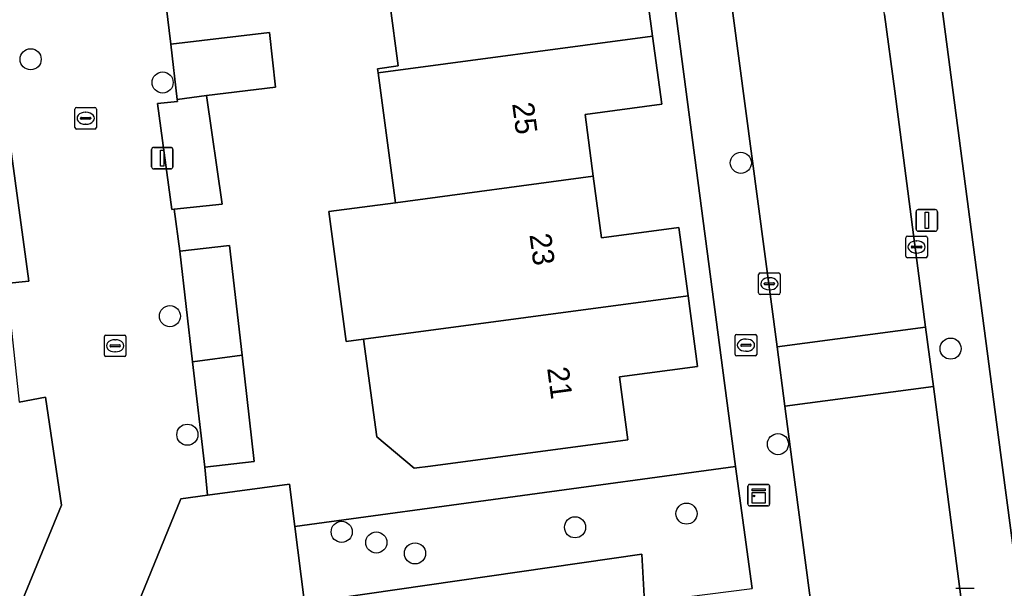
# Model space of a CAD drawing. Extents: x 161084 to 161928, y 385354 to 386522.
# Drawn here: x 161207.11 to 161252.7, y 386012.33 to 386038.67 of the extents above; entities that cross this region are included whole.
import ezdxf

# ---------------------------------------------------------------- set-up
doc = ezdxf.new("R2010")
doc.units = 0
for name, color, linetype in [('IMGEO_Boom', 7, 'Continuous'), ('IMGEO_Brandkraan', 7, 'Continuous'), ('IMGEO_Erf', 7, 'Continuous'), ('IMGEO_Groenvoorziening', 7, 'Continuous'), ('IMGEO_Kast', 7, 'Continuous'), ('IMGEO_Kolk', 7, 'Continuous'), ('IMGEO_Lichtmast', 7, 'Continuous'), ('IMGEO_Pand', 7, 'Continuous'), ('IMGEO_Pand_nummerreeks', 7, 'Continuous'), ('IMGEO_Parkeervlak_open', 7, 'Continuous'), ('IMGEO_Rijbaan_lokaal_open', 7, 'Continuous'), ('IMGEO_Voetpad_open', 7, 'Continuous')]:
    doc.layers.add(name, color=color, linetype=linetype)

msp = doc.modelspace()

# ---------------------------------------------------------------- linework, layer by layer
at = {"layer": 'IMGEO_Boom'}
for centre in [(161207.619, 386036.833), (161213.731, 386035.758), (161240.504, 386032.037), (161214.067, 386024.936), (161250.214, 386023.431), (161214.875, 386019.445), (161242.22, 386019.009), (161237.987, 386015.791), (161222.023, 386014.945), (161232.827, 386015.157), (161223.625, 386014.454), (161225.416, 386013.948)]:
    msp.add_circle(centre, 0.489, dxfattribs=at)
at = {"layer": 'IMGEO_Brandkraan'}
for p, q in [((161240.314, 386024.092), (161241.166, 386024.092)), ((161240.239, 386023.166), (161240.239, 386024.018)), ((161240.541, 386023.635), (161240.939, 386023.635)), ((161240.727, 386023.872), (161240.752, 386023.872)), ((161241.24, 386024.018), (161241.24, 386023.166)), ((161240.498, 386023.586), (161240.498, 386023.598)), ((161240.936, 386023.549), (161240.538, 386023.549)), ((161240.75, 386023.312), (161240.725, 386023.312)), ((161240.982, 386023.598), (161240.982, 386023.586)), ((161241.166, 386023.092), (161240.314, 386023.092))]:
    msp.add_line(p, q, dxfattribs=at)
for points in [[(161240.314, 386024.092), (161241.166, 386024.092)], [(161240.239, 386023.166), (161240.239, 386024.018)], [(161241.24, 386024.018), (161241.24, 386023.166)], [(161241.166, 386023.092), (161240.314, 386023.092)]]:
    msp.add_lwpolyline(points, dxfattribs=at)
for centre, radius, start, end in [((161240.316, 386024.016), 0.0765, 91.552, 178.448), ((161240.316, 386024.016), 0.0765, 91.552, 178.448), ((161241.164, 386024.016), 0.0765, 1.552, 88.448), ((161241.164, 386024.016), 0.0765, 1.552, 88.448), ((161240.538, 386023.595), 0.0403, 85.8775, 175.7526), ((161240.943, 386023.597), 0.0386, 1.7309, 96.639), ((161240.535, 386023.585), 0.0366, 178.938, 274.7102), ((161240.939, 386023.592), 0.043, 264.8664, 352.4533), ((161240.316, 386023.168), 0.0765, 181.552, 268.448), ((161240.316, 386023.168), 0.0765, 181.552, 268.448), ((161241.164, 386023.168), 0.0765, 271.552, 358.448), ((161241.164, 386023.168), 0.0765, 271.552, 358.448)]:
    msp.add_arc(centre, radius, start, end, dxfattribs=at)
for centre, major_axis, ratio, start_param, end_param in [((161240.726, 386023.592), (-0.387, 0.002), 0.722429, 4.712389, 7.853982), ((161240.751, 386023.592), (-0.39, 0.002), 0.717154, 1.570796, 4.712389)]:
    msp.add_ellipse(centre, major_axis=major_axis, ratio=ratio, start_param=start_param, end_param=end_param, dxfattribs=at)
at = {"layer": 'IMGEO_Erf'}
for points in [[(161235.653, 386146.984), (161252.413, 386019.447), (161255.001, 386000)], [(161213.267, 386044.518), (161214.11, 386037.525), (161218.674, 386038.068), (161218.96, 386035.538), (161215.769, 386035.157), (161216.483, 386030.121), (161214.266, 386029.893), (161214.529, 386027.941), (161216.825, 386028.205), (161217.41, 386023.125), (161217.976, 386018.207), (161215.68, 386017.942), (161215.81, 386016.641), (161219.604, 386017.149), (161219.851, 386015.193), (161240.25, 386017.971), (161227.386, 386115.76)], [(161235.616, 386043.911), (161236.417, 386037.898), (161236.837, 386034.746), (161233.29, 386034.274), (161233.671, 386031.412), (161234.051, 386028.562), (161237.638, 386029.039), (161238.059, 386025.878), (161238.496, 386022.598), (161234.89, 386022.118), (161235.278, 386019.21), (161226.13, 386017.991), (161225.372, 386017.89), (161223.641, 386019.342), (161223.038, 386023.876), (161222.223, 386023.767), (161221.422, 386029.778), (161224.505, 386030.189), (161223.704, 386036.203), (161223.679, 386036.394), (161224.643, 386036.522), (161223.866, 386042.343)], [(161206.468, 386026.449), (161207.532, 386026.563), (161206.269, 386035.856)], [(161202.374, 386000), (161209.044, 386016.179), (161208.309, 386021.187), (161207.094, 386020.958)]]:
    msp.add_lwpolyline(points, dxfattribs=at)
at = {"layer": 'IMGEO_Groenvoorziening'}
msp.add_lwpolyline([(161235.912, 386013.916), (161236.037, 386011.685), (161241.032, 386012.318), (161240.25, 386017.971), (161219.851, 386015.193), (161220.291, 386011.785), (161220.321, 386011.653)], close=True, dxfattribs=at)
at = {"layer": 'IMGEO_Kast'}
for p, q in [((161240.832, 386016.221), (161240.832, 386017.062)), ((161240.832, 386017.062), (161240.832, 386016.221)), ((161240.907, 386017.146), (161241.748, 386017.146)), ((161241.748, 386017.146), (161240.907, 386017.146)), ((161241.832, 386017.071), (161241.832, 386016.23)), ((161241.832, 386016.23), (161241.832, 386017.071)), ((161241.757, 386016.146), (161240.916, 386016.146)), ((161240.916, 386016.146), (161241.757, 386016.146))]:
    msp.add_line(p, q, dxfattribs=at)
for points in [[(161241.027, 386016.936), (161241.627, 386016.936), (161241.627, 386016.851), (161241.027, 386016.851), (161241.027, 386016.936)], [(161241.027, 386016.761), (161241.627, 386016.761), (161241.627, 386016.272), (161241.027, 386016.272), (161241.027, 386016.761)]]:
    msp.add_lwpolyline(points, dxfattribs=at)
msp.add_circle((161241.111, 386016.61), 0.0377, dxfattribs=at)
for centre, start, end in [((161240.91, 386017.068), 92.4484, 184.2845), ((161240.91, 386017.068), 92.4484, 184.2845), ((161241.754, 386017.068), 2.4484, 94.2845), ((161241.754, 386017.068), 2.4484, 94.2845), ((161240.91, 386016.224), 182.4484, 274.2845), ((161240.91, 386016.224), 182.4484, 274.2845), ((161241.754, 386016.224), 272.4484, 4.2845), ((161241.754, 386016.224), 272.4484, 4.2845)]:
    msp.add_arc(centre, 0.0779, start, end, dxfattribs=at)
at = {"layer": 'IMGEO_Kolk'}
for p, q in [((161209.741, 386034.6), (161210.593, 386034.6)), ((161209.666, 386033.674), (161209.666, 386034.526)), ((161209.968, 386034.143), (161210.366, 386034.143)), ((161210.154, 386034.38), (161210.179, 386034.38)), ((161210.667, 386034.526), (161210.667, 386033.674)), ((161209.925, 386034.094), (161209.925, 386034.106)), ((161210.363, 386034.057), (161209.965, 386034.057)), ((161210.177, 386033.82), (161210.152, 386033.82)), ((161210.409, 386034.106), (161210.409, 386034.094)), ((161210.593, 386033.6), (161209.741, 386033.6)), ((161248.214, 386028.64), (161249.066, 386028.64)), ((161248.139, 386027.714), (161248.139, 386028.566)), ((161248.441, 386028.183), (161248.839, 386028.183)), ((161248.627, 386028.42), (161248.652, 386028.42)), ((161249.14, 386028.566), (161249.14, 386027.714)), ((161248.398, 386028.134), (161248.398, 386028.146)), ((161248.836, 386028.097), (161248.438, 386028.097)), ((161248.65, 386027.86), (161248.625, 386027.86)), ((161248.882, 386028.146), (161248.882, 386028.134)), ((161249.066, 386027.64), (161248.214, 386027.64)), ((161241.323, 386026.01), (161241.323, 386026.862)), ((161241.398, 386026.936), (161242.25, 386026.936)), ((161242.324, 386026.862), (161242.324, 386026.01)), ((161241.582, 386026.43), (161241.582, 386026.442)), ((161242.02, 386026.393), (161241.622, 386026.393)), ((161241.625, 386026.479), (161242.023, 386026.479)), ((161241.811, 386026.716), (161241.836, 386026.716)), ((161242.066, 386026.442), (161242.066, 386026.43)), ((161242.25, 386025.936), (161241.398, 386025.936)), ((161241.834, 386026.156), (161241.809, 386026.156)), ((161211.032, 386023.136), (161211.032, 386023.988)), ((161211.107, 386024.062), (161211.959, 386024.062)), ((161211.52, 386023.842), (161211.545, 386023.842)), ((161212.033, 386023.988), (161212.033, 386023.136)), ((161211.291, 386023.556), (161211.291, 386023.568)), ((161211.729, 386023.519), (161211.331, 386023.519)), ((161211.334, 386023.605), (161211.732, 386023.605)), ((161211.543, 386023.282), (161211.518, 386023.282)), ((161211.775, 386023.568), (161211.775, 386023.556)), ((161211.959, 386023.062), (161211.107, 386023.062)), ((161250.453, 386012.331), (161251.305, 386012.331))]:
    msp.add_line(p, q, dxfattribs=at)
for points in [[(161209.741, 386034.6), (161210.593, 386034.6)], [(161209.666, 386033.674), (161209.666, 386034.526)], [(161210.667, 386034.526), (161210.667, 386033.674)], [(161210.593, 386033.6), (161209.741, 386033.6)], [(161248.214, 386028.64), (161249.066, 386028.64)], [(161248.139, 386027.714), (161248.139, 386028.566)], [(161249.14, 386028.566), (161249.14, 386027.714)], [(161249.066, 386027.64), (161248.214, 386027.64)], [(161241.323, 386026.01), (161241.323, 386026.862)], [(161241.398, 386026.936), (161242.25, 386026.936)], [(161242.324, 386026.862), (161242.324, 386026.01)], [(161242.25, 386025.936), (161241.398, 386025.936)], [(161211.032, 386023.136), (161211.032, 386023.988)], [(161211.107, 386024.062), (161211.959, 386024.062)], [(161212.033, 386023.988), (161212.033, 386023.136)], [(161211.959, 386023.062), (161211.107, 386023.062)], [(161250.453, 386012.331), (161251.305, 386012.331)]]:
    msp.add_lwpolyline(points, dxfattribs=at)
for centre, radius, start, end in [((161209.743, 386034.524), 0.0765, 91.552, 178.448), ((161209.743, 386034.524), 0.0765, 91.552, 178.448), ((161210.591, 386034.524), 0.0765, 1.552, 88.448), ((161210.591, 386034.524), 0.0765, 1.552, 88.448), ((161209.965, 386034.103), 0.0403, 85.8775, 175.7526), ((161210.37, 386034.105), 0.0386, 1.7309, 96.639), ((161209.743, 386033.676), 0.0765, 181.552, 268.448), ((161209.743, 386033.676), 0.0765, 181.552, 268.448), ((161209.962, 386034.093), 0.0366, 178.938, 274.7102), ((161210.366, 386034.1), 0.043, 264.8664, 352.4533), ((161210.591, 386033.676), 0.0765, 271.552, 358.448), ((161210.591, 386033.676), 0.0765, 271.552, 358.448), ((161248.216, 386028.564), 0.0765, 91.552, 178.448), ((161248.216, 386028.564), 0.0765, 91.552, 178.448), ((161249.064, 386028.564), 0.0765, 1.552, 88.448), ((161249.064, 386028.564), 0.0765, 1.552, 88.448), ((161248.438, 386028.143), 0.0403, 85.8775, 175.7526), ((161248.843, 386028.145), 0.0386, 1.7309, 96.639), ((161248.435, 386028.133), 0.0366, 178.938, 274.7102), ((161248.839, 386028.14), 0.043, 264.8664, 352.4533), ((161248.216, 386027.716), 0.0765, 181.552, 268.448), ((161248.216, 386027.716), 0.0765, 181.552, 268.448), ((161249.064, 386027.716), 0.0765, 271.552, 358.448), ((161249.064, 386027.716), 0.0765, 271.552, 358.448), ((161241.4, 386026.86), 0.0765, 91.552, 178.448), ((161241.4, 386026.86), 0.0765, 91.552, 178.448), ((161242.248, 386026.86), 0.0765, 1.552, 88.448), ((161242.248, 386026.86), 0.0765, 1.552, 88.448), ((161241.622, 386026.439), 0.0403, 85.8775, 175.7526), ((161241.619, 386026.429), 0.0366, 178.938, 274.7102), ((161242.023, 386026.436), 0.043, 264.8664, 352.4533), ((161242.027, 386026.441), 0.0386, 1.7309, 96.639), ((161241.4, 386026.012), 0.0765, 181.552, 268.448), ((161241.4, 386026.012), 0.0765, 181.552, 268.448), ((161242.248, 386026.012), 0.0765, 271.552, 358.448), ((161242.248, 386026.012), 0.0765, 271.552, 358.448), ((161211.109, 386023.986), 0.0765, 91.552, 178.448), ((161211.109, 386023.986), 0.0765, 91.552, 178.448), ((161211.957, 386023.986), 0.0765, 1.552, 88.448), ((161211.957, 386023.986), 0.0765, 1.552, 88.448), ((161211.331, 386023.565), 0.0403, 85.8775, 175.7526), ((161211.328, 386023.555), 0.0366, 178.938, 274.7102), ((161211.732, 386023.562), 0.043, 264.8664, 352.4533), ((161211.736, 386023.567), 0.0386, 1.7309, 96.639), ((161211.109, 386023.138), 0.0765, 181.552, 268.448), ((161211.109, 386023.138), 0.0765, 181.552, 268.448), ((161211.957, 386023.138), 0.0765, 271.552, 358.448), ((161211.957, 386023.138), 0.0765, 271.552, 358.448)]:
    msp.add_arc(centre, radius, start, end, dxfattribs=at)
for centre, major_axis, ratio, start_param, end_param in [((161210.153, 386034.1), (-0.387, 0.002), 0.722429, 4.712389, 7.853982), ((161210.178, 386034.1), (-0.39, 0.002), 0.717154, 1.570796, 4.712389), ((161248.626, 386028.14), (-0.387, 0.002), 0.722429, 4.712389, 7.853982), ((161248.651, 386028.14), (-0.39, 0.002), 0.717154, 1.570796, 4.712389), ((161241.81, 386026.436), (-0.387, 0.002), 0.722429, 4.712389, 7.853982), ((161241.835, 386026.436), (-0.39, 0.002), 0.717154, 1.570796, 4.712389), ((161211.519, 386023.562), (-0.387, 0.002), 0.722429, 4.712389, 7.853982), ((161211.544, 386023.562), (-0.39, 0.002), 0.717154, 1.570796, 4.712389)]:
    msp.add_ellipse(centre, major_axis=major_axis, ratio=ratio, start_param=start_param, end_param=end_param, dxfattribs=at)
at = {"layer": 'IMGEO_Lichtmast'}
for p, q in [((161213.318, 386032.753), (161214.108, 386032.753)), ((161214.108, 386032.753), (161213.318, 386032.753)), ((161213.218, 386031.853), (161213.218, 386032.653)), ((161213.218, 386032.653), (161213.218, 386031.853)), ((161214.208, 386032.653), (161214.208, 386031.853)), ((161214.208, 386031.853), (161214.208, 386032.653)), ((161214.108, 386031.753), (161213.318, 386031.753)), ((161213.318, 386031.753), (161214.108, 386031.753)), ((161248.618, 386028.969), (161248.618, 386029.769)), ((161248.618, 386029.769), (161248.618, 386028.969)), ((161248.718, 386029.869), (161249.508, 386029.869)), ((161249.508, 386029.869), (161248.718, 386029.869)), ((161249.608, 386029.769), (161249.608, 386028.969)), ((161249.608, 386028.969), (161249.608, 386029.769)), ((161249.508, 386028.869), (161248.718, 386028.869)), ((161248.718, 386028.869), (161249.508, 386028.869))]:
    msp.add_line(p, q, dxfattribs=at)
for points in [[(161213.638, 386032.628), (161213.788, 386032.628), (161213.788, 386031.878), (161213.638, 386031.878), (161213.638, 386032.628)], [(161249.038, 386029.744), (161249.188, 386029.744), (161249.188, 386028.994), (161249.038, 386028.994), (161249.038, 386029.744)]]:
    msp.add_lwpolyline(points, dxfattribs=at)
for centre, start, end in [((161213.318, 386032.653), 90, 180), ((161213.318, 386032.653), 90, 180), ((161214.108, 386032.653), 0, 90), ((161214.108, 386032.653), 360, 90), ((161213.318, 386031.853), 180, 270), ((161213.318, 386031.853), 180, 270), ((161214.108, 386031.853), 270, 0), ((161214.108, 386031.853), 270, 0), ((161248.718, 386029.769), 90, 180), ((161248.718, 386029.769), 90, 180), ((161249.508, 386029.769), 0, 90), ((161249.508, 386029.769), 360, 90), ((161248.718, 386028.969), 180, 270), ((161248.718, 386028.969), 180, 270), ((161249.508, 386028.969), 270, 0), ((161249.508, 386028.969), 270, 0)]:
    msp.add_arc(centre, 0.1, start, end, dxfattribs=at)
at = {"layer": 'IMGEO_Pand'}
for points in [[(161223.704, 386036.203), (161236.417, 386037.898), (161235.616, 386043.911), (161226.981, 386042.759), (161223.866, 386042.343), (161224.643, 386036.522), (161223.679, 386036.394)], [(161214.41, 386034.964), (161215.769, 386035.157), (161218.96, 386035.538), (161218.674, 386038.068), (161214.11, 386037.525)], [(161233.671, 386031.412), (161233.29, 386034.274), (161236.837, 386034.746), (161236.417, 386037.898), (161223.704, 386036.203), (161224.505, 386030.189)], [(161214.42, 386034.881), (161213.492, 386034.777), (161214.157, 386029.882), (161214.266, 386029.893), (161216.483, 386030.121), (161215.769, 386035.157), (161214.41, 386034.964)], [(161233.671, 386031.412), (161224.505, 386030.189), (161221.422, 386029.778), (161222.223, 386023.767), (161223.038, 386023.876), (161238.059, 386025.878), (161237.638, 386029.039), (161234.051, 386028.562)], [(161215.118, 386022.82), (161217.41, 386023.125), (161216.825, 386028.205), (161214.529, 386027.941)], [(161234.89, 386022.118), (161238.496, 386022.598), (161238.059, 386025.878), (161223.038, 386023.876), (161223.641, 386019.342), (161225.372, 386017.89), (161226.13, 386017.991), (161235.278, 386019.21)], [(161215.68, 386017.942), (161217.976, 386018.207), (161217.41, 386023.125), (161215.118, 386022.82)]]:
    msp.add_lwpolyline(points, close=True, dxfattribs=at)
at = {"layer": 'IMGEO_Parkeervlak_open'}
msp.add_lwpolyline([(161219.851, 386015.193), (161219.604, 386017.149), (161215.81, 386016.641), (161214.567, 386016.471), (161211.38, 386008.647), (161212.298, 386008.276), (161217.467, 386008.992), (161217.326, 386009.985), (161217.147, 386011.374), (161220.291, 386011.785)], close=True, dxfattribs=at)
at = {"layer": 'IMGEO_Rijbaan_lokaal_open'}
for points in [[(161225.716, 386148.453), (161228.936, 386123.793), (161229.8, 386117.181), (161231.888, 386101.189), (161232.965, 386093.061), (161233.963, 386085.526), (161235.806, 386071.61), (161236.296, 386067.915), (161242.179, 386023.509), (161249.06, 386024.426), (161247.627, 386035.348), (161247.158, 386038.91), (161246.418, 386044.153), (161245.561, 386050.7), (161244.91, 386055.679), (161244.435, 386059.357), (161238.791, 386101.741)], [(161209.054, 386000), (161209.416, 386001.375), (161211.519, 386006.37), (161211.585, 386006.527), (161212.177, 386007.929), (161212.225, 386008.064), (161212.298, 386008.276), (161211.38, 386008.647), (161214.567, 386016.471), (161215.81, 386016.641), (161215.68, 386017.942), (161215.118, 386022.82), (161214.529, 386027.941), (161214.266, 386029.893), (161214.157, 386029.882), (161213.492, 386034.777), (161214.42, 386034.881), (161214.41, 386034.964), (161214.11, 386037.525), (161213.267, 386044.518), (161212.889, 386046.999), (161212.491, 386049.605), (161212.06, 386053.011)], [(161205.912, 386039.068), (161206.269, 386035.856), (161207.532, 386026.563), (161206.468, 386026.449), (161206.755, 386024.136), (161207.094, 386020.958), (161208.309, 386021.187), (161209.044, 386016.179), (161202.374, 386000), (161202.337, 385999.802), (161201.828, 385997.092), (161201.664, 385995.995), (161212.152, 385983.039), (161212.793, 385978.401), (161213.964, 385978.546), (161225.021, 385980.891)]]:
    msp.add_lwpolyline(points, dxfattribs=at)
for points in [[(161249.06, 386024.426), (161242.179, 386023.509), (161242.542, 386020.763), (161249.423, 386021.68)], [(161249.423, 386021.68), (161242.542, 386020.763), (161242.869, 386018.293), (161245.293, 386000), (161247.029, 385986.607), (161253.859, 385987.625), (161252.249, 385999.936)]]:
    msp.add_lwpolyline(points, close=True, dxfattribs=at)
at = {"layer": 'IMGEO_Voetpad_open'}
for points in [[(161252.413, 386019.447), (161235.653, 386146.984)], [(161227.386, 386115.76), (161240.25, 386017.971), (161241.032, 386012.318)], [(161245.293, 386000), (161242.869, 386018.293), (161242.542, 386020.763), (161242.179, 386023.509), (161236.296, 386067.915)], [(161247.158, 386038.91), (161247.627, 386035.348), (161249.06, 386024.426), (161249.423, 386021.68), (161252.249, 385999.936), (161253.859, 385987.625), (161254.228, 385984.726), (161255.872, 385972.432), (161257.488, 385960.285), (161258.183, 385954.37), (161258.973, 385948.652), (161259.437, 385945.421), (161260.18, 385939.559), (161260.642, 385935.92), (161262.973, 385917.539)], [(161269.725, 385886.874), (161263.568, 385935.025), (161263.263, 385937.353), (161258.189, 385975.824), (161258.145, 385976.159), (161257.909, 385977.952), (161255.001, 386000), (161252.413, 386019.447)], [(161236.037, 386011.685), (161235.912, 386013.916), (161220.321, 386011.653)]]:
    msp.add_lwpolyline(points, dxfattribs=at)

# ---------------------------------------------------------------- texts
at = {"layer": 'IMGEO_Pand_nummerreeks'}
for s, rotation, p in [('25', 277.5301, (161229.911, 386034.778)), ('23', 277.5285, (161230.714, 386028.708)), ('21', 277.5285, (161231.532, 386022.524))]:
    msp.add_text(s, height=1, rotation=rotation, dxfattribs=at).set_placement(p)

doc.saveas('drawing.dxf')
